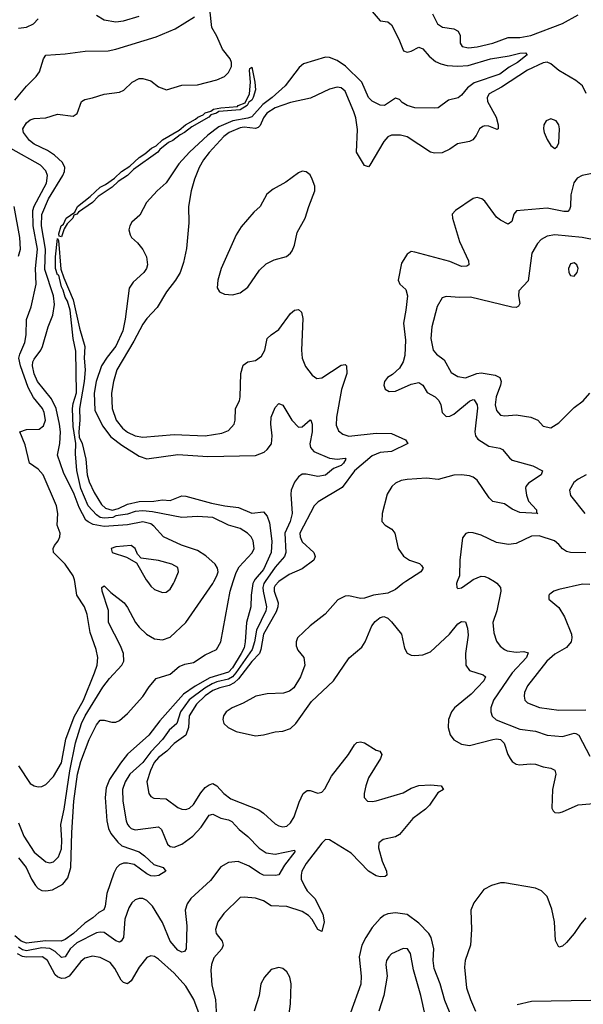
# Model space of a CAD drawing. Header units: inches. Extents: x 1649636 to 1815363, y 506543 to 641975.
# Tile 594 of 656: x 1754635 to 1757536, y 597825 to 602891. Entities that reach past the tile are written whole.
import ezdxf

# ---------------------------------------------------------------- set-up
doc = ezdxf.new("R2010")
doc.units = ezdxf.units.IN
doc.header["$MEASUREMENT"] = 0
doc.layers.add('B7559', color=7, linetype='Continuous')
doc.layers.add('B7650', color=7, linetype='Continuous')

msp = doc.modelspace()

# ---------------------------------------------------------------- linework, layer by layer
at = {"layer": 'B7559', "color": 5}
for points, elevation in [([(1755840.1, 600000), (1755835.1, 599990), (1755826.3, 599930), (1755825, 599870), (1755802.2, 599790), (1755796.8, 599690), (1755790, 599659.8), (1755775, 599630), (1755730, 599557.1), (1755710, 599534.8), (1755614.2, 599505.8), (1755537.8, 599462.2), (1755478.3, 599421.7), (1755356.7, 599283.3), (1755301, 599210), (1755190, 599112), (1755153.7, 599066.3), (1755098.3, 598981.7), (1755081, 598939), (1755075.6, 598890), (1755083.2, 598770), (1755091.9, 598730), (1755104.6, 598704.6), (1755140.2, 598660.2), (1755161.5, 598641.5), (1755249.6, 598609.6), (1755278.3, 598590), (1755325.1, 598545.1), (1755374, 598530), (1755387.7, 598510), (1755352.1, 598487.9), (1755330, 598484.2), (1755310, 598487.2), (1755290, 598497.4), (1755223.9, 598543.9), (1755190, 598552), (1755169.2, 598550.8), (1755150, 598542.6), (1755133.1, 598526.9), (1755119.2, 598500.8), (1755084.4, 598395.6), (1755075.2, 598330), (1755068.2, 598311.8), (1755042.5, 598297.5), (1755011.5, 598270), (1754970, 598243.1), (1754912.5, 598190), (1754870, 598159.6), (1754848.9, 598151.1), (1754767.7, 598152.3), (1754670, 598139.2), (1754642.6, 598150), (1754610, 598176.9)], 440), ([(1754630, 598578.8), (1754669.4, 598530), (1754696.4, 598470), (1754717, 598437), (1754730, 598421.8), (1754750, 598411.5), (1754770.7, 598409.3), (1754805, 598415), (1754856.9, 598443.1), (1754883.5, 598476.5), (1754898.3, 598530), (1754903.8, 598710), (1754914.4, 598870), (1754933, 599010), (1754950, 599075), (1754992.7, 599187.3), (1755030, 599263.8), (1755050, 599286.8), (1755070, 599286.8), (1755110, 599277.1), (1755130, 599277.6), (1755150, 599286), (1755190, 599322), (1755270, 599408.4), (1755301.9, 599458.1), (1755338.2, 599501.8), (1755410, 599524.4), (1755456.3, 599563.7), (1755484.9, 599575.2), (1755530, 599584.5), (1755590, 599622.9), (1755649.3, 599650), (1755670, 599691), (1755718.5, 599950), (1755734.6, 600000)], 440), ([(1755899.3, 600000), (1755892.5, 599990), (1755887.4, 599970), (1755888.7, 599950), (1755905.8, 599870), (1755902.9, 599850), (1755854.8, 599750), (1755844.5, 599690), (1755831.6, 599650), (1755748.3, 599530), (1755730, 599510.5), (1755710, 599497.8), (1755650, 599484.7), (1755625.7, 599474.4), (1755588.1, 599451.9), (1755508.6, 599391.4), (1755463.8, 599330), (1755444.2, 599270), (1755404, 599236), (1755370, 599188.3), (1755310, 599124.9), (1755270, 599069.3), (1755201.9, 599010), (1755178.1, 598970), (1755164.6, 598930), (1755166.7, 598870), (1755183.7, 598770), (1755190.1, 598750), (1755199.7, 598739.7), (1755210, 598729.5), (1755230, 598723.7), (1755350, 598738.9), (1755365, 598725), (1755395.9, 598650), (1755410, 598636.5), (1755430, 598634.6), (1755470, 598650.1), (1755526.4, 598690), (1755570, 598736.1), (1755610, 598798.6), (1755630, 598802.9), (1755670, 598783.2), (1755710, 598775.3), (1755726.6, 598766.6), (1755764.7, 598724.7), (1755810, 598688.6), (1755868.4, 598628.4), (1755903.9, 598603.9), (1755950, 598597.9), (1756050, 598618.8), (1756051.9, 598610), (1755998.6, 598541.4), (1755970, 598491.6), (1755952.5, 598487.5), (1755890, 598490.6), (1755870, 598499.5), (1755816.5, 598536.5), (1755760.6, 598560.6), (1755710, 598555.3), (1755670, 598532.6), (1755617.7, 598462.3), (1755517.1, 598370), (1755497.6, 598342.4), (1755488, 598310), (1755496.2, 598230), (1755492.4, 598110), (1755483.4, 598096.6), (1755470, 598093.7), (1755450, 598104), (1755410.5, 598150), (1755370, 598245.6), (1755319.2, 598330), (1755290, 598359.5), (1755270, 598369), (1755250, 598369.8), (1755230, 598362.7), (1755213.3, 598346.7), (1755197.8, 598322.2), (1755176.2, 598263.8), (1755170.1, 598169.9), (1755158, 598150), (1755150, 598145.5), (1755130, 598151.4), (1755070, 598194.6), (1755050, 598197.3), (1755030, 598193.1), (1754930, 598142.3), (1754895.4, 598110), (1754870, 598069.2), (1754850, 598067.1), (1754817.4, 598097.4), (1754790, 598112.5), (1754750, 598115.7), (1754670, 598100.5), (1754650, 598105.9), (1754630, 598119.2)], 460), ([(1754630, 598759.3), (1754657.3, 598690), (1754710, 598608.9), (1754770, 598558.4), (1754790, 598553.2), (1754810, 598558.6), (1754835.6, 598584.4), (1754850, 598626), (1754853.1, 598670), (1754846.4, 598750), (1754865.2, 598830), (1754894, 599026), (1754922.6, 599170), (1754953.1, 599270), (1754972.4, 599310), (1755063, 599457), (1755098.2, 599501.8), (1755161.8, 599570), (1755171.4, 599590), (1755169.9, 599630), (1755154.9, 599670), (1755092.9, 599790), (1755092, 599852), (1755060.4, 599950), (1755058, 599970), (1755070, 599978.4), (1755103.8, 599943.8), (1755172.9, 599890), (1755190, 599867.6), (1755230.9, 599790), (1755250, 599765.2), (1755287.5, 599730), (1755330, 599706.3), (1755370, 599700.6), (1755410, 599714.7), (1755491.4, 599790), (1755629.3, 599990), (1755634.7, 600000)], 460), ([(1754630, 599052.3), (1754690, 598961.5), (1754710, 598948.9), (1754730, 598943.6), (1754750, 598946), (1754770, 598956.5), (1754810, 598998), (1754850, 599067.7), (1754872.2, 599190), (1754915.4, 599304.6), (1754964.4, 599390), (1755020.6, 599530), (1755033.9, 599570), (1755037, 599610), (1755029.3, 599650), (1754997.9, 599737.9), (1754983.4, 599830), (1754969, 599870), (1754929.1, 599930), (1754918.5, 600000)], 480), ([(1755970.1, 599999.9), (1755950, 599979.9), (1755944.9, 599970), (1755945, 599950), (1755965.3, 599890), (1755964.6, 599870), (1755955.6, 599844.4), (1755889.9, 599730.1), (1755876.5, 599650), (1755869.2, 599630), (1755830, 599588.9), (1755761, 599499), (1755740, 599480), (1755713.6, 599466.4), (1755665.6, 599454.4), (1755630, 599439.4), (1755590, 599412.7), (1755545.6, 599370), (1755507.9, 599310), (1755504.3, 599250), (1755490.6, 599209.4), (1755430, 599167.7), (1755392.4, 599127.6), (1755350, 599095.6), (1755328.2, 599070), (1755308.7, 599028.7), (1755290.2, 598970.2), (1755300.3, 598910), (1755310, 598894.4), (1755325.5, 598885.5), (1755390, 598882.9), (1755450, 598838), (1755470, 598828.5), (1755490, 598827), (1755510, 598834.3), (1755530, 598853.4), (1755567.3, 598912.7), (1755590, 598940.1), (1755610, 598955.3), (1755630, 598960.6), (1755649.5, 598949.5), (1755686.2, 598910), (1755722.6, 598882.6), (1755865.6, 598825.6), (1755889.6, 598809.6), (1755950, 598754.4), (1755970, 598743.2), (1755990, 598738.2), (1756010, 598741.6), (1756030, 598758.6), (1756048.5, 598790), (1756074.1, 598865.9), (1756094.7, 598910), (1756115.2, 598924.8), (1756130, 598925.2), (1756170, 598912.4), (1756190, 598917.4), (1756205.2, 598934.8), (1756241.1, 598998.9), (1756327.7, 599110), (1756359.5, 599160.5), (1756370, 599172.4), (1756390, 599175.3), (1756410, 599170.3), (1756470, 599133.4), (1756488.5, 599128.5), (1756499.3, 599110), (1756492.4, 599090), (1756430.9, 598990), (1756417.4, 598950), (1756408.4, 598910), (1756409.1, 598890), (1756424.9, 598870), (1756450, 598868.2), (1756470, 598872.3), (1756610, 598913.6), (1756650, 598937.7), (1756690, 598950.6), (1756750, 598953.9), (1756804.7, 598950), (1756816, 598930), (1756787.3, 598912.7), (1756745, 598850), (1756725, 598830), (1756658.8, 598781.2), (1756590, 598699.6), (1756570, 598687), (1756506.1, 598673.9), (1756483.5, 598656.5), (1756481.5, 598630), (1756501.2, 598561.2), (1756522.6, 598510), (1756525.5, 598490), (1756516.9, 598483.1), (1756490, 598481.6), (1756470, 598486.3), (1756430, 598509.8), (1756342.4, 598602.4), (1756230, 598672.4), (1756210, 598673.8), (1756190, 598654.5), (1756109.6, 598550), (1756088.5, 598510), (1756083.6, 598490), (1756084.7, 598470), (1756102.3, 598430), (1756115.1, 598410), (1756153.9, 598370), (1756195, 598290), (1756202.5, 598250), (1756190, 598200.7), (1756170, 598209.7), (1756141, 598261), (1756121.8, 598281.8), (1756090, 598303.1), (1756010, 598328.8), (1755930, 598331.4), (1755890, 598358.5), (1755850, 598371.3), (1755790, 598377.4), (1755770, 598374.5), (1755686.9, 598293.1), (1755655.5, 598250), (1755642.6, 598210), (1755647.3, 598190), (1755677.6, 598150), (1755682.1, 598130), (1755675.1, 598110), (1755635.1, 598064.9), (1755621.9, 598030), (1755618.8, 598001.2), (1755623.9, 597923.9), (1755642.5, 597850), (1755654.3, 597665.7)], 480), ([(1755292.8, 600000), (1755310, 599975.8), (1755330, 599958.7), (1755370, 599944.4), (1755390, 599946.4), (1755410, 599962), (1755427.8, 599990), (1755432.1, 600000)], 480), ([(1756622.8, 600000), (1756607.4, 599990), (1756570, 599959.8), (1756530, 599941.4), (1756456, 599930), (1756410, 599914.8), (1756390, 599912.7), (1756330, 599926.8), (1756310, 599924.8), (1756273.7, 599906.4), (1756208.2, 599831.8), (1756130, 599772.3), (1756066, 599710), (1756058.2, 599690), (1756058.2, 599670), (1756067.4, 599647.4), (1756098.2, 599610), (1756102.5, 599570), (1756081.2, 599510), (1756046.2, 599453.8), (1756024, 599436), (1755993.9, 599426.1), (1755910, 599422.7), (1755850.4, 599410), (1755785.6, 599374.4), (1755728.9, 599350), (1755698, 599330), (1755683.8, 599310), (1755681.4, 599290), (1755687, 599270), (1755708.7, 599248.7), (1755750, 599228.7), (1755850, 599207.1), (1755890, 599211.7), (1755950, 599227.7), (1755990, 599230.8), (1756030, 599244.4), (1756056.8, 599270), (1756137.3, 599382.7), (1756250, 599490.2), (1756331.8, 599608.2), (1756396.9, 599663.1), (1756413.4, 599690), (1756447.7, 599772.3), (1756464.5, 599795.5), (1756490, 599814.9), (1756510, 599820.2), (1756517.7, 599817.7), (1756530, 599812.7), (1756550, 599793.6), (1756600.9, 599730), (1756616.8, 599656.8), (1756630, 599632), (1756650, 599621.8), (1756670, 599619.7), (1756710, 599622.5), (1756750, 599638.4), (1756847.6, 599730), (1756890, 599783.2), (1756910, 599795), (1756930, 599793.4), (1756940.1, 599760.1), (1756944.3, 599724.3), (1756929.5, 599629.5), (1756931.8, 599570), (1756950, 599542.6), (1757020.2, 599520.2), (1757033.8, 599510), (1757024.1, 599490), (1756959.2, 599420.8), (1756874, 599350), (1756858.8, 599330), (1756842.5, 599290), (1756840.7, 599250), (1756851.2, 599211.2), (1756870, 599186.3), (1756910, 599162.9), (1756950, 599156.8), (1757070, 599187.1), (1757090, 599190.5), (1757110, 599187.1), (1757129.3, 599169.3), (1757148.3, 599110), (1757159.8, 599090), (1757170, 599074.7), (1757190, 599060.2), (1757210, 599056.8), (1757262.4, 599062.4), (1757290, 599060.2), (1757330, 599046.7), (1757370, 599040.2), (1757390, 599030.3), (1757395, 599010), (1757378.5, 598930), (1757375.1, 598835.1), (1757380.8, 598820.8), (1757390, 598812.7), (1757410, 598810.3), (1757430, 598815.8), (1757510, 598851), (1757630, 598862.1)], 520), ([(1756886.9, 600000), (1756883.1, 599990), (1756884.9, 599970), (1756890, 599964), (1756910, 599967.7), (1756955.2, 600000)], 540), ([(1757078.9, 600000), (1757092, 599992), (1757110.2, 599970.2), (1757112.2, 599950), (1757091.7, 599850), (1757070.2, 599790), (1757075.9, 599735.9), (1757090, 599693), (1757108.1, 599668.1), (1757130.1, 599650.1), (1757144.7, 599644.7), (1757190, 599636.8), (1757230, 599641.2), (1757252.8, 599632.8), (1757244.4, 599610), (1757170, 599529.9), (1757074.3, 599390), (1757060.5, 599350), (1757060.6, 599330), (1757068, 599308), (1757088.4, 599288.4), (1757210, 599241.5), (1757290.1, 599230.1), (1757350, 599209.4), (1757430, 599203.5), (1757490, 599221), (1757498.7, 599218.7), (1757512.9, 599210), (1757570, 599101.3)], 540), ([(1757570, 599985.1), (1757532.8, 599987.2), (1757410, 599959.7), (1757384.7, 599950), (1757364.1, 599935.9), (1757358.8, 599930), (1757358.8, 599910), (1757410, 599867), (1757439.4, 599819.4), (1757475.5, 599730), (1757478, 599710), (1757473.2, 599690), (1757450, 599661.8), (1757390, 599626.1), (1757349.4, 599590), (1757250, 599463.1), (1757233.7, 599430), (1757231.2, 599410), (1757235.6, 599390), (1757250, 599375.6), (1757311.6, 599351.6), (1757410, 599338.4), (1757550, 599340.8)], 560), ([(1757548.8, 598270), (1757521.6, 598238.4), (1757490, 598189.7), (1757450, 598144.2), (1757430, 598125.1), (1757410, 598119.3), (1757394, 598154), (1757388.7, 598250), (1757375, 598315), (1757350, 598380.9), (1757321.6, 598410), (1757290, 598422.5), (1757130, 598450.6), (1757110, 598449.8), (1757063.2, 598436.8), (1757024.7, 598415.3), (1756972.9, 598347.1), (1756957.3, 598310), (1756961.6, 598210), (1756955.3, 598130), (1756927.5, 598050), (1756924.2, 598015.8), (1756935.9, 597910), (1756955.1, 597850), (1756981.2, 597790)], 520), ([(1756887.9, 597690), (1756824.2, 597844.2), (1756799.9, 597930), (1756769.2, 598010), (1756764.4, 598050), (1756767.5, 598110), (1756754.2, 598170), (1756741.4, 598190), (1756690, 598243.7), (1756630, 598287.1), (1756570, 598296.5), (1756530, 598291.3), (1756510, 598282.2), (1756490, 598266.4), (1756450, 598220.9), (1756416.3, 598170), (1756397.2, 598130), (1756383.3, 598070), (1756392.8, 597970), (1756391.4, 597928.6), (1756337.9, 597782.1)], 520), ([(1755570, 597749.8), (1755531.9, 597850), (1755490, 597918.6), (1755430, 597986.1), (1755350, 598058.5), (1755330, 598070.8), (1755310, 598075.3), (1755290, 598066.2), (1755250, 598016), (1755210, 597945.7), (1755190, 597930.9), (1755170, 597937.2), (1755158.4, 597950), (1755125.4, 598010), (1755100.4, 598040.4), (1755050, 598066.1), (1755010, 598073.2), (1754970, 598062.3), (1754950, 598045.2), (1754890, 597970.5), (1754870, 597959.2), (1754850, 597958.5), (1754830, 597967), (1754817.9, 597977.9), (1754778.7, 598050), (1754752.1, 598070), (1754670, 598068), (1754650, 598071.9), (1754624.6, 598084.6)], 480), ([(1756723.2, 597770), (1756701, 597870), (1756662.9, 598002.9), (1756647.2, 598087.3), (1756631.6, 598110), (1756610, 598112.3), (1756550, 598085.1), (1756534.9, 598070), (1756524.2, 598050), (1756520.2, 598030), (1756527.2, 597970), (1756510.2, 597870), (1756483.5, 597790)], 540), ([(1756018.7, 597750), (1756028.6, 597828.6), (1756032.2, 597930), (1756025.1, 597965.1), (1756010, 597993.3), (1755990, 598009.7), (1755970, 598014.7), (1755930, 598004), (1755895.2, 597964.8), (1755877.4, 597930), (1755867.4, 597870), (1755842.7, 597790)], 520), ([(1757575.3, 597844.7), (1757270, 597839.7), (1757196.4, 597823.6)], 540)]:
    msp.add_lwpolyline(points, dxfattribs=dict(at, elevation=elevation))
at = {"layer": 'B7650', "color": 5}
for points, elevation in [([(1755634.7, 600000), (1755651, 600030), (1755656.4, 600050), (1755654.1, 600070), (1755641.2, 600090), (1755593.1, 600133.1), (1755550, 600159.9), (1755468, 600188), (1755375.3, 600230), (1755325.9, 600285.9), (1755310, 600297.1), (1755270, 600307), (1755190, 600292.7), (1755070, 600284.1), (1755014.2, 600294.2), (1754987.2, 600307.2), (1754976.7, 600316.7), (1754941.6, 600381.6), (1754915.3, 600450), (1754861.4, 600561.4), (1754830.9, 600650), (1754842.8, 600710), (1754845.2, 600770), (1754841, 600810), (1754822.5, 600890), (1754799.8, 600939.8), (1754727.5, 601030), (1754710, 601069), (1754701.8, 601110), (1754703.1, 601130), (1754710, 601144.7), (1754744.3, 601190), (1754753.3, 601210), (1754781.9, 601310), (1754806.9, 601370), (1754814.3, 601425.7), (1754809.2, 601470), (1754765.4, 601605.4), (1754768.1, 601710), (1754748.1, 601830), (1754750, 601888.5), (1754783.6, 601970), (1754857.7, 602090), (1754865.7, 602110), (1754867.5, 602130), (1754856.1, 602156.1), (1754814.3, 602194.3), (1754778.3, 602218.3), (1754709.8, 602250), (1754686.4, 602270), (1754655.8, 602310), (1754652.4, 602330), (1754670, 602359.5), (1754690, 602375.6), (1754710, 602382.6), (1754770, 602386.4), (1754830, 602404.9), (1754910, 602394.8), (1754931.7, 602408.3), (1754953.2, 602470), (1754970, 602480.5), (1755010, 602488), (1755070, 602508.4), (1755150, 602517.3), (1755172, 602528), (1755214, 602570), (1755250, 602587.7), (1755270, 602587.7), (1755310, 602576.3), (1755350, 602544.9), (1755390.5, 602530.5), (1755470, 602553.4), (1755550, 602556.5), (1755650, 602580.7), (1755690, 602599), (1755710, 602619.5), (1755720.8, 602639.2), (1755725.7, 602650), (1755725.9, 602670), (1755718.7, 602690), (1755679.8, 602739.8), (1755650, 602806.6), (1755624.1, 602850), (1755614.9, 602945.1)], 460), ([(1756450, 602932.4), (1756490, 602885.5), (1756530, 602879.3), (1756550, 602864.9), (1756587.3, 602790), (1756610.5, 602730.5), (1756630, 602723.8), (1756650, 602728.7), (1756690, 602748.8), (1756710, 602740.3), (1756743, 602703), (1756776.1, 602676.1), (1756803, 602663), (1756835.4, 602655.4), (1756890, 602652), (1756944.5, 602655.5), (1757059.5, 602690), (1757154.7, 602705.3), (1757210, 602719.3), (1757239.6, 602719.6), (1757248.2, 602710), (1757197.5, 602670), (1757154.2, 602645.8), (1757106.5, 602610), (1756974.2, 602565.8), (1756939.9, 602540.1), (1756910, 602501.7), (1756891.7, 602488.3), (1756842.7, 602477.3), (1756790, 602436.8), (1756770, 602435.3), (1756670, 602437.6), (1756629.6, 602450), (1756604.6, 602464.6), (1756590, 602479.7), (1756570, 602487.8), (1756514, 602450), (1756490, 602451.5), (1756450, 602471.1), (1756431.1, 602490), (1756396.5, 602570), (1756311.8, 602651.8), (1756270, 602680.4), (1756230, 602696.2), (1756210, 602697.7), (1756095.9, 602664.1), (1756074.3, 602645.7), (1756002.6, 602550), (1755935.4, 602490), (1755886.3, 602453.8), (1755830, 602391.3), (1755810, 602383.4), (1755732.7, 602370), (1755660.6, 602339.4), (1755603.4, 602296.6), (1755510, 602209.9), (1755455.3, 602150), (1755390, 602052), (1755343.2, 602010), (1755288.8, 601951.2), (1755254.2, 601885.8), (1755213, 601850), (1755202, 601830), (1755197.3, 601810), (1755203.4, 601783.4), (1755210.7, 601770), (1755242.6, 601742.6), (1755268.8, 601708.8), (1755288.4, 601670), (1755294, 601630), (1755288.4, 601610), (1755274, 601590), (1755218.8, 601541.2), (1755198.5, 601510), (1755178.3, 601350), (1755165.5, 601290), (1755130, 601211.7), (1755085, 601155), (1755056.3, 601110), (1755029.8, 601030.2), (1755019, 600970), (1755022.8, 600882.8), (1755061.8, 600801.8), (1755105.4, 600745.4), (1755161.9, 600701.9), (1755250, 600646), (1755290, 600632.3), (1755450, 600654), (1755604.2, 600644.2), (1755850, 600648.1), (1755893.7, 600666.3), (1755910, 600679.7), (1755930.8, 600709.2), (1755935.4, 600750), (1755927.6, 600810), (1755930, 600846.8), (1755950, 600895.5), (1755970, 600916.4), (1755990, 600908), (1756036.6, 600830), (1756070, 600794.4), (1756090, 600796.9), (1756130, 600832.9), (1756134.4, 600830), (1756140.2, 600810), (1756141, 600770), (1756129.1, 600709.1), (1756132.4, 600690), (1756149.3, 600670), (1756230, 600635.5), (1756270, 600630.1), (1756310, 600634.6), (1756314, 600630), (1756302.8, 600610), (1756290, 600598), (1756250, 600581.4), (1756210, 600548.4), (1756170, 600539.9), (1756110, 600553.6), (1756090, 600552.1), (1756070, 600539.5), (1756050, 600511.5), (1756033.4, 600470), (1756031, 600450), (1756038.7, 600350), (1756027.9, 600310), (1755999.5, 600250), (1756004.6, 600150), (1755997.8, 600130), (1755950, 600074.2), (1755899.3, 600000)], 460), ([(1754610, 602477.4), (1754670, 602548.9), (1754721, 602599), (1754737.5, 602622.5), (1754757.4, 602690), (1754770, 602708.2), (1754870, 602714.9), (1754971.9, 602728.1), (1755090, 602730.1), (1755130, 602738.6), (1755337.2, 602802.8), (1755435.6, 602844.4), (1755535.1, 602904.9)], 480), ([(1754630, 602847.1), (1754670, 602851.9), (1754706.9, 602870), (1754730, 602895.3)], 520), ([(1755030, 602914.4), (1755070.6, 602890.6), (1755130, 602879.6), (1755170, 602884.6), (1755250, 602908.7)], 520), ([(1756760.1, 602920.1), (1756785.2, 602870), (1756812.3, 602852.3), (1756870, 602843), (1756891.6, 602831.6), (1756903.2, 602810), (1756903.2, 602770), (1756912.9, 602752.9), (1756946.3, 602746.3), (1756990.7, 602750.7), (1757070.2, 602769.8), (1757150, 602799), (1757210, 602799.3), (1757267.1, 602810), (1757430, 602870.6), (1757510, 602916.2)], 480), ([(1757551.9, 602511.9), (1757532.3, 602550), (1757498.7, 602578.7), (1757409.7, 602629.7), (1757370, 602662.9), (1757350, 602672), (1757330, 602669.5), (1757250, 602630.9), (1757115.9, 602544.1), (1757052, 602510), (1757042.1, 602490), (1757043.8, 602470), (1757087.2, 602390), (1757098, 602350), (1757098.4, 602330), (1757093.9, 602326.1), (1757050, 602342.2), (1757030, 602345.3), (1757018.6, 602341.4), (1757002.8, 602330), (1756985, 602295), (1756967.3, 602272.7), (1756950, 602263.9), (1756888.4, 602251.6), (1756850, 602225), (1756810, 602206.1), (1756770, 602203.4), (1756749.4, 602209.4), (1756630, 602288.1), (1756596.1, 602296.1), (1756550, 602297.4), (1756530, 602288.8), (1756510, 602264.8), (1756437.7, 602142.3), (1756430, 602133.7), (1756410, 602141.5), (1756368.3, 602210), (1756373.5, 602326.5), (1756365.3, 602385.3), (1756356.1, 602416.1), (1756310, 602523.5), (1756290, 602539.8), (1756270, 602543.5), (1756230, 602532.7), (1756132.9, 602487.1), (1756030, 602465.3), (1755950, 602437.4), (1755908.2, 602410), (1755890, 602385.4), (1755873.2, 602346.9), (1755863, 602336.9), (1755848.4, 602331.5), (1755790, 602337.5), (1755770, 602334.9), (1755713.9, 602310), (1755686.3, 602290), (1755610, 602207.9), (1755580.7, 602170), (1755558.4, 602130), (1755534.8, 602070), (1755518.7, 602010), (1755504.8, 601930), (1755505.4, 601845.4), (1755493.8, 601713.8), (1755478.9, 601641.1), (1755461.2, 601590), (1755437.7, 601550), (1755391.8, 601490), (1755343.8, 601410), (1755290, 601353.5), (1755270, 601324.5), (1755223.4, 601236.6), (1755136.3, 601090), (1755118.5, 601030), (1755107.4, 600970), (1755111.6, 600890), (1755132.4, 600830), (1755164.1, 600790), (1755190, 600769.1), (1755230, 600750.6), (1755270, 600743.8), (1755430, 600756.3), (1755589.3, 600750.7), (1755675.8, 600764.2), (1755710, 600777.6), (1755738.7, 600810), (1755744.8, 600830), (1755747.1, 600890), (1755766, 600930), (1755769.8, 600950), (1755774.3, 601070), (1755786.1, 601113.9), (1755809.1, 601130.9), (1755850, 601138), (1755879.8, 601160.2), (1755897.3, 601190), (1755910, 601250.3), (1755929.7, 601270), (1755970, 601297.4), (1756030, 601378.6), (1756050, 601396), (1756070, 601400.4), (1756085.5, 601385.5), (1756093.2, 601353.2), (1756086, 601190), (1756089.3, 601150), (1756107.1, 601107.1), (1756141.5, 601061.5), (1756164.7, 601044.7), (1756190, 601047.7), (1756290, 601114), (1756310, 601117.7), (1756316.9, 601110), (1756319, 601070), (1756291.6, 600988.4), (1756266.1, 600846.1), (1756264.6, 600804.6), (1756276.1, 600776.1), (1756298.1, 600758.1), (1756329.1, 600749.1), (1756470, 600764), (1756550, 600762.7), (1756620.8, 600730), (1756633, 600710), (1756550, 600670), (1756490, 600664.1), (1756450, 600647.4), (1756359.4, 600570), (1756295.9, 600484.1), (1756172, 600410), (1756151.5, 600390), (1756077.8, 600250), (1756078.9, 600230), (1756090, 600204.5), (1756150.1, 600150), (1756157, 600130), (1756150.1, 600110), (1756090, 600066.2), (1756022.9, 600037.1), (1755970.1, 599999.9)], 480), ([(1754918.5, 600000), (1754917, 600010), (1754910, 600029.6), (1754870, 600089.8), (1754809.7, 600150), (1754807.8, 600170), (1754814.1, 600185.9), (1754834, 600210), (1754842.6, 600230), (1754843.1, 600250), (1754828.3, 600290), (1754832.4, 600350), (1754825.1, 600390), (1754756.7, 600550), (1754730, 600578.9), (1754686.1, 600610), (1754663.7, 600703.7), (1754635.8, 600770), (1754670, 600782.3), (1754736, 600784), (1754758.4, 600801.6), (1754768.4, 600830), (1754762.3, 600870), (1754752.4, 600890), (1754706.5, 600946.5), (1754678.5, 600998.5), (1754639.6, 601110), (1754631.6, 601150), (1754635.5, 601170), (1754662.5, 601230), (1754669, 601270), (1754671.3, 601348.7), (1754694, 601414), (1754720.3, 601530), (1754717.6, 601610), (1754727.1, 601710), (1754705.3, 601830), (1754703.2, 601910), (1754709.2, 601930.8), (1754772.6, 602050), (1754778.3, 602090), (1754770, 602114.1), (1754742.2, 602142.2), (1754590, 602228.1)], 480), ([(1757590, 602101.3), (1757531, 602089), (1757504.7, 602075.3), (1757488.4, 602051.6), (1757472.3, 601990), (1757470, 601929.2), (1757465.9, 601914.1), (1757456, 601904), (1757436.3, 601903.7), (1757350, 601921.9), (1757192.6, 601907.4), (1757178.5, 601890), (1757168.2, 601851.8), (1757150, 601838.6), (1757110, 601858.8), (1757090, 601875.7), (1757030, 601957.8), (1757014.8, 601970), (1756990, 601975.9), (1756970, 601970.6), (1756878.7, 601910), (1756862, 601890), (1756863.6, 601870), (1756899.7, 601750), (1756945.6, 601650), (1756946.7, 601630), (1756937.7, 601622.3), (1756910, 601621.8), (1756850, 601646.6), (1756670, 601695.1), (1756650, 601697.6), (1756630, 601684.5), (1756601.5, 601638.5), (1756583.1, 601550), (1756592.4, 601530), (1756622.6, 601502.6), (1756630.8, 601470.8), (1756623.5, 601396.5), (1756610.1, 601330), (1756621.9, 601241.9), (1756617.3, 601162.7), (1756608.8, 601130), (1756590, 601098.7), (1756554.4, 601065.6), (1756529, 601050), (1756512.8, 601030), (1756509.2, 601010), (1756517.4, 600990), (1756537.4, 600977.4), (1756570, 600979.3), (1756650, 601015.9), (1756690, 601024.9), (1756710, 601010.3), (1756733.6, 600973.6), (1756773.6, 600950), (1756792.5, 600932.4), (1756802.3, 600910), (1756809.2, 600869.2), (1756830, 600850.2), (1756850, 600851.7), (1756870, 600862.1), (1756950, 600928.8), (1756970, 600937.7), (1756974.6, 600934.6), (1756990, 600910.3), (1756991.8, 600891.8), (1756977.3, 600770), (1756981, 600750), (1756992.9, 600732.9), (1757050, 600697.5), (1757106.6, 600686.6), (1757119.8, 600679.8), (1757156, 600636), (1757170, 600625.2), (1757275.9, 600595.9), (1757326.8, 600570), (1757319.3, 600550), (1757254, 600506), (1757240.8, 600490), (1757239.7, 600480.3), (1757244.1, 600444.1), (1757254.1, 600414.1), (1757295.5, 600370), (1757296, 600356), (1757302, 600350), (1757210, 600355.8), (1757170, 600373.3), (1757130, 600400.8), (1757070, 600412.9), (1757051.1, 600431.1), (1756990, 600521.1), (1756970, 600537.2), (1756950, 600544.2), (1756908.8, 600548.8), (1756870, 600547.1), (1756790, 600524.5), (1756730, 600532.6), (1756630, 600525.6), (1756599.8, 600520.2), (1756570, 600507.1), (1756550.1, 600489.9), (1756526.4, 600450), (1756501.7, 600350), (1756499, 600310), (1756517, 600290), (1756550.3, 600270), (1756566.5, 600250), (1756583.6, 600170), (1756611, 600131), (1756641.6, 600110), (1756692.6, 600092.6), (1756703.6, 600083.6), (1756712, 600070), (1756699.5, 600050), (1756622.8, 600000)], 520), ([(1754630, 601674.5), (1754639, 601710), (1754636.8, 601770), (1754607.3, 601930)], 520), ([(1755734.6, 600000), (1755750, 600047.6), (1755764.7, 600075.3), (1755832, 600148), (1755841.5, 600170), (1755836.7, 600210), (1755826.6, 600230), (1755808.7, 600250), (1755770, 600273.2), (1755710, 600290.6), (1755630, 600329.2), (1755550, 600335.7), (1755470.1, 600329.9), (1755319.5, 600359.5), (1755270, 600364.6), (1755230, 600360.9), (1755190, 600346.9), (1755130, 600337.9), (1755114.3, 600330), (1755070, 600326.6), (1755049.3, 600330), (1755030, 600343.1), (1754988.3, 600390), (1754950, 600479.8), (1754929, 600571), (1754923.1, 600656.9), (1754924.9, 600710), (1754910, 600798), (1754907.8, 600890), (1754910, 600916.3), (1754928.3, 600971.7), (1754925, 601185), (1754909.9, 601249.9), (1754896, 601396), (1754882.2, 601442.2), (1754870, 601462.6), (1754859.5, 601499.5), (1754850, 601515.8), (1754840.9, 601560.9), (1754836.1, 601576.1), (1754830, 601578.9), (1754820.5, 601610), (1754820.5, 601670), (1754830, 601764.7), (1754834.9, 601754.9), (1754847.6, 601607.6), (1754862, 601562), (1754910.2, 601449.8), (1754943.4, 601303.4), (1754970.9, 601210), (1754968.1, 601150), (1754972.1, 601090), (1754968.1, 601030), (1754943.5, 600890), (1754945.2, 600830), (1754939.3, 600770), (1754942.4, 600742.4), (1754956.9, 600710), (1754976, 600630), (1754983.5, 600550), (1754993.8, 600513.8), (1755018.5, 600458.5), (1755056.6, 600396.6), (1755077.4, 600377.4), (1755111.6, 600368.4), (1755144.1, 600375.9), (1755190, 600397.8), (1755250, 600413), (1755326.6, 600413.4), (1755370, 600420.2), (1755410, 600417.6), (1755470, 600441.5), (1755490, 600439.7), (1755622.8, 600402.8), (1755690.7, 600389.3), (1755761.5, 600381.5), (1755830, 600352.6), (1755890, 600358.4), (1755910, 600336.3), (1755921.9, 600301.9), (1755932.5, 600207.5), (1755929.5, 600150), (1755890, 600063), (1755846.7, 600013.3), (1755840.1, 600000)], 440), ([(1757610, 601754.2), (1757530.8, 601770.8), (1757390, 601783.2), (1757350, 601777.3), (1757319.5, 601760.5), (1757300.8, 601739.2), (1757271.2, 601690), (1757251.8, 601548.2), (1757204.6, 601495.4), (1757202.3, 601470), (1757210.2, 601430), (1757203.4, 601416.6), (1757190.2, 601409.8), (1757168.9, 601411.1), (1756956, 601464), (1756901, 601461), (1756830, 601467.6), (1756810, 601459.5), (1756784.6, 601415.4), (1756756, 601310), (1756750.9, 601250), (1756763.5, 601190), (1756781.5, 601170), (1756820.5, 601140.5), (1756856.3, 601076.3), (1756890, 601054.9), (1756930, 601047.6), (1756988.9, 601071.1), (1757010, 601074.8), (1757082.1, 601062.1), (1757106.3, 601050), (1757114, 601030), (1757111, 601011), (1757087.3, 600950), (1757083, 600910), (1757090, 600880.5), (1757110, 600856.9), (1757132.3, 600852.3), (1757190, 600857.8), (1757265.6, 600845.6), (1757301.6, 600830), (1757330, 600800.5), (1757370, 600790.4), (1757410, 600817.4), (1757490, 600895.6), (1757535.8, 600930), (1757570, 600968.8)], 540), ([(1757551.3, 600548.7), (1757510, 600527.6), (1757488.1, 600510), (1757465.5, 600470), (1757470, 600443), (1757545, 600350)], 540), ([(1757550, 600148.5), (1757470, 600149.8), (1757450, 600154.8), (1757428.6, 600168.6), (1757411.2, 600191.2), (1757388.3, 600210), (1757310, 600236.2), (1757270, 600234.5), (1757190, 600196.5), (1757150.8, 600190.8), (1757090, 600201), (1757010, 600239.2), (1756968.7, 600251.3), (1756947.2, 600252.8), (1756932, 600248), (1756914.4, 600225.6), (1756900.7, 600110), (1756898.4, 600030), (1756886.9, 600000)], 540), ([(1755432.1, 600000), (1755453.6, 600050), (1755450, 600072), (1755419, 600090), (1755350, 600108.3), (1755261.2, 600121.2), (1755241.6, 600141.6), (1755229.2, 600170), (1755210, 600186), (1755130, 600178.7), (1755106, 600170), (1755111, 600150), (1755185.3, 600125.3), (1755236.8, 600096.8), (1755285.7, 600010), (1755292.8, 600000)], 480), ([(1756955.2, 600000), (1756969.7, 600010.3), (1757010, 600028.4), (1757030, 600026.4), (1757050, 600017.6), (1757078.9, 600000)], 540)]:
    msp.add_lwpolyline(points, dxfattribs=dict(at, elevation=elevation))
for points, elevation in [([(1754850, 601774.5), (1754838, 601778), (1754836.2, 601790), (1754848.2, 601830), (1754860.5, 601839.5), (1754874.7, 601870), (1754919.8, 601900.2), (1754932.6, 601930), (1754998.5, 601981.5), (1755049.8, 602030), (1755077, 602043), (1755124, 602076), (1755159.7, 602110), (1755202, 602138), (1755250, 602182.6), (1755279.9, 602200.1), (1755314.7, 602230), (1755338.3, 602241.7), (1755370, 602272.9), (1755456.8, 602323.2), (1755488.5, 602350), (1755540.6, 602379.4), (1755551.6, 602390), (1755579.2, 602400.8), (1755590, 602411.3), (1755620.1, 602419.9), (1755632.7, 602430), (1755670, 602438), (1755755.8, 602444.2), (1755760.7, 602450), (1755796.3, 602463.7), (1755818.2, 602510), (1755823.4, 602570), (1755818.4, 602630), (1755820.1, 602639.9), (1755830, 602647.3), (1755846.4, 602570), (1755848.7, 602530), (1755837.8, 602490), (1755830, 602477.4), (1755814.1, 602465.9), (1755806.4, 602450), (1755770, 602427.9), (1755660.9, 602419.1), (1755648.2, 602410), (1755619.4, 602400.6), (1755608.8, 602390), (1755521.2, 602338.8), (1755484.6, 602310), (1755461, 602299), (1755424, 602270), (1755401.4, 602258.6), (1755356.6, 602223.4), (1755346.5, 602210), (1755220.5, 602119.5), (1755190, 602089.9), (1755141.5, 602058.5), (1755112.3, 602030), (1755039.3, 601980.7), (1755010, 601949.8), (1754938.9, 601901.1), (1754930, 601889.8), (1754914.7, 601885.3), (1754908.8, 601870), (1754880.2, 601839.8), (1754864.8, 601815.2)], 440), ([(1757370, 602381), (1757344.9, 602370), (1757333.8, 602350), (1757331.3, 602330), (1757334.2, 602310), (1757350, 602274.4), (1757370, 602243), (1757390, 602227.3), (1757401.5, 602238.5), (1757410, 602258), (1757413.8, 602330), (1757409.8, 602350), (1757396.4, 602370)], 520), ([(1756090, 602111.3), (1756070, 602103.6), (1756005, 602055.1), (1755940.3, 602019.7), (1755907.2, 601992.8), (1755873.7, 601930), (1755840, 601900), (1755775, 601825), (1755750, 601783.9), (1755671.8, 601610), (1755655.5, 601550), (1755652, 601512), (1755664.2, 601490), (1755690, 601478.2), (1755730, 601475.6), (1755770, 601485.4), (1755810, 601514.7), (1755870, 601602), (1755904.7, 601635.3), (1755944.5, 601655.5), (1756008.1, 601671.9), (1756030, 601689.2), (1756038.1, 601701.9), (1756049.8, 601730), (1756064, 601796), (1756105.4, 601870), (1756123.1, 601930), (1756154.5, 602010), (1756154, 602034), (1756141.3, 602070), (1756130, 602092), (1756110, 602107.3)], 520), ([(1757490, 601639.7), (1757470, 601634), (1757460.9, 601610), (1757462.6, 601590), (1757470, 601574), (1757490, 601570.7), (1757504.5, 601590), (1757510.8, 601610), (1757502.9, 601630)], 560)]:
    msp.add_lwpolyline(points, close=True, dxfattribs=dict(at, elevation=elevation))

doc.saveas('drawing.dxf')
